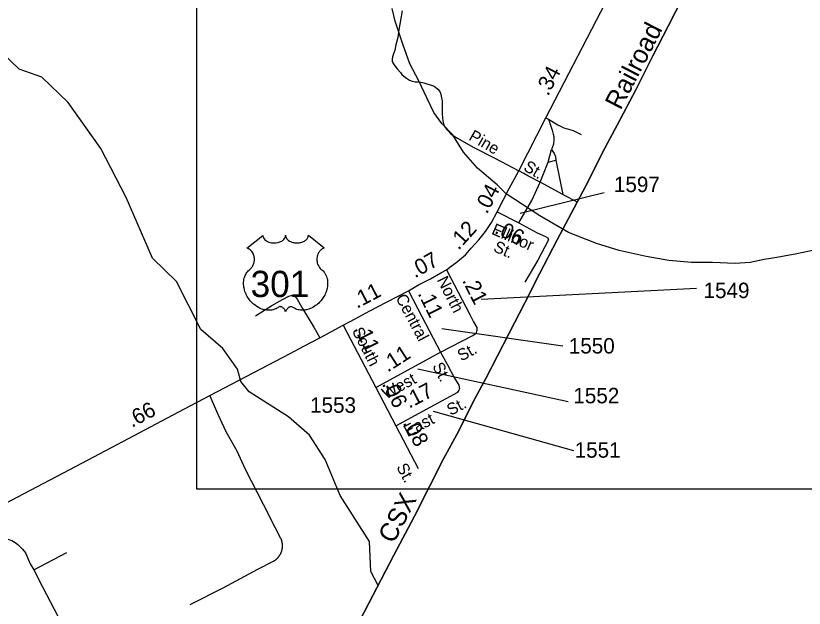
# Model space of a CAD drawing. Extents: x 2220236 to 2384410, y 720751 to 894131.
# Drawn here: x 2374613 to 2380990, y 854341 to 859133 of the extents above; entities that cross this region are included whole.
import ezdxf

# ---------------------------------------------------------------- set-up
doc = ezdxf.new("R2010")
doc.units = 0
for name, color, linetype in [('Exist Boundary Political City Limit New', 7, 'Continuous'), ('Exist Boundary Political CountyLine', 7, 'Continuous'), ('Exist Hydrographic Misc Water Feature', 7, 'Continuous'), ('Exist Railroad Mainline', 7, 'Continuous'), ('Exist Railroad Mainline Label', 7, 'Continuous'), ('Exist Road Non-System Type 51', 7, 'Continuous'), ('Exist Road Non-System Type 51 Label', 7, 'Continuous'), ('Exist Road Primary US Attributed', 7, 'Continuous'), ('Exist Road Primary US Mileage Hundredths English Label', 7, 'Continuous'), ('Exist Road Primary US Shield CELL', 7, 'Continuous'), ('Exist Road Primary US Shield Number Label', 7, 'Continuous'), ('Exist Road Primary US UnDivided 4 Lane Attributed', 7, 'Continuous'), ('Exist Road Secondary Mileage Hundredths English Label', 7, 'Continuous'), ('Exist Road Secondary Type 51 Attributed', 7, 'Continuous'), ('Exist Road Secondary Type 51 Label', 7, 'Continuous'), ('Exist Road Secondary Type 51 Number Label', 7, 'Continuous'), ('Map Preparation Boundary City Limit Buffer Line', 7, 'Continuous'), ('Map Preparation Inset Cut Line', 7, 'Continuous')]:
    doc.layers.add(name, color=color, linetype=linetype)

msp = doc.modelspace()

# ---------------------------------------------------------------- linework, layer by layer
at = {"layer": 'Exist Boundary Political City Limit New'}
msp.add_lwpolyline([(2381082.8, 857239.8), (2380930.2, 857207.6), (2380769.8, 857178.8), (2380665.5, 857162.7), (2380553, 857138.6), (2380432.8, 857130.6), (2380248.2, 857138.6), (2380079.8, 857138.6), (2379895.2, 857154.7), (2379710.5, 857186.8), (2379494, 857234.9), (2379309.5, 857291.1), (2379084.8, 857379.4), (2378852, 857515.8), (2378579.2, 857692.2), (2378507, 857764.5), (2378346.5, 857900.9), (2378234.2, 858029.2), (2378146, 858173.7), (2378057.8, 858261.9), (2377993.5, 858350.2), (2377937.2, 858470.6), (2377873.2, 858606.9), (2377801, 858743.4), (2377744.8, 858903.8), (2377680.5, 859088.4), (2377656.5, 859192.7)], dxfattribs=at)
at = {"layer": 'Exist Boundary Political CountyLine'}
msp.add_lwpolyline([(2379995.8, 859253.8), (2379950.3, 859164.5), (2379889.5, 859048.6), (2379765.1, 858810.1), (2379630.3, 858540.3), (2379477.4, 858248.6), (2379359.7, 858028.2), (2379244.8, 857799.2), (2379153.7, 857626.3), (2378993.2, 857319.4), (2378848.9, 857045.7), (2378730.2, 856811.1), (2378603, 856565.9), (2378414.1, 856200.1), (2378332.4, 856046.2), (2378179.6, 855745), (2378073.2, 855549.3), (2377962.1, 855329.8), (2377836.8, 855086.6), (2377670.7, 854770.2), (2377466.5, 854375.9), (2377296.6, 854050)], dxfattribs=at)
at = {"layer": 'Exist Hydrographic Misc Water Feature'}
msp.add_lwpolyline([(2377543.4, 854524.8), (2377485.8, 854639), (2377475, 854881.5), (2377235.9, 855252.5), (2377115.9, 855543), (2376988, 855741.3), (2376819.8, 855888.6), (2376501, 856092.3), (2376432.9, 856174.8), (2376405.8, 856275.5), (2376286.9, 856441.3), (2376111, 856594.8), (2375913.9, 856984), (2375719.9, 857173), (2375504.8, 857663.2), (2375300, 858058.5), (2375035.9, 858431.8), (2374824.9, 858636.5), (2374640.9, 858701.2), (2374286.8, 859037.9)], dxfattribs=at)
at = {"layer": 'Exist Railroad Mainline'}
msp.add_lwpolyline([(2377296.6, 854050), (2377466.5, 854375.9), (2377670.7, 854770.2), (2377836.8, 855086.6), (2377962.1, 855329.8), (2378073.2, 855549.3), (2378179.6, 855745), (2378332.4, 856046.2), (2378414.1, 856200.1), (2378603, 856565.9), (2378730.2, 856811.1), (2378848.9, 857045.7), (2378993.2, 857319.4), (2379153.7, 857626.3), (2379244.8, 857799.2), (2379359.7, 858028.2), (2379477.4, 858248.6), (2379630.3, 858540.3), (2379765.1, 858810.1), (2379889.5, 859048.6), (2379950.3, 859164.5), (2379995.8, 859253.8)], dxfattribs=at)
at = {"layer": 'Exist Road Non-System Type 51'}
for p, q in [((2378900.5, 858308.5), (2378921.6, 858296.4)), ((2378918.1, 857950.2), (2378946.9, 858050.7)), ((2378854.2, 857788.1), (2378918.1, 857950.2)), ((2378918.1, 857950.2), (2378980, 857965.2)), ((2378980, 857965.2), (2379037.4, 857688.1)), ((2379037.4, 857688.1), (2378854.2, 857788.1)), ((2379037.4, 857688.1), (2379154.2, 857627.2)), ((2376088.3, 856037.4), (2376088.3, 856037.5)), ((2374758.7, 854651), (2375025.4, 854791.9))]:
    msp.add_line(p, q, dxfattribs=at)
for points in [[(2377739, 859172.7), (2377710.8, 859018.2), (2377702.7, 858956.5), (2377686.6, 858898.7), (2377678.6, 858854.4), (2377669.2, 858824.9), (2377661.1, 858800.7), (2377657.1, 858781.9), (2377657.1, 858767.1), (2377662.5, 858752.3), (2377679.9, 858728.2), (2377698.7, 858704), (2377725.6, 858673.1), (2377735.6, 858657.7), (2377751.1, 858644.9), (2377774, 858629.8), (2377797.5, 858613), (2377820.2, 858603.9), (2377844.3, 858599.9), (2377878.5, 858597.9), (2377913.4, 858589.8), (2377938.9, 858583.1), (2377992, 858566.3), (2378008.7, 858556.3), (2378027.5, 858538.8), (2378042.3, 858521.4), (2378049, 858506.6), (2378054.4, 858482.4), (2378061.1, 858444.8), (2378061.1, 858401.8), (2378061.1, 858340.1), (2378063.8, 858307.8), (2378067.8, 858281), (2378073.1, 858259.5), (2378081.2, 858238), (2378097.3, 858216.5), (2378112.1, 858199.1), (2378128.2, 858180.3), (2378149.6, 858165.5), (2378185.9, 858142.7), (2378312, 858070.1), (2378487.8, 857980.2), (2378681.1, 857879.5)], [(2378921.6, 858296.4), (2378998.3, 858251.3), (2379046.5, 858226), (2379120.8, 858205), (2379185.1, 858173.9)], [(2378921.6, 858296.4), (2378952.8, 858208.8), (2378959.3, 858176.8), (2378965.5, 858156.9), (2378965.7, 858132.9), (2378962.3, 858094.9), (2378946.9, 858050.7)], [(2378946.9, 858050.7), (2378967.4, 858018.9), (2378977.5, 857995.1), (2378980, 857965.2)], [(2378854.2, 857788.1), (2378754.9, 857839.2), (2378721.3, 857858), (2378681.1, 857879.5)], [(2378681.7, 857457.1), (2378787.1, 857639.1), (2378854.2, 857788.1)], [(2378831.1, 857378.6), (2378897.1, 857349), (2378917.3, 857335.6), (2378921.3, 857320.8), (2378836.7, 857155.6), (2378730.7, 856977)], [(2376551.9, 856705.1), (2376684.8, 856788.4), (2376770.7, 856839.4), (2376821.7, 856866.3), (2376840.5, 856871.6), (2376855.2, 856870.3), (2376875.4, 856859.5), (2376888.8, 856842.1), (2376933.1, 856764.2), (2377023, 856615.1), (2377072.7, 856529.2)], [(2376757.8, 854904.9), (2376714.8, 854989), (2376617, 855179.3), (2376472.1, 855462.1), (2376402.8, 855611.1), (2376315.9, 855768.8), (2376250.7, 855908.4), (2376181.8, 856060.6)], [(2374199.9, 854970.9), (2374343, 854941.9), (2374448, 854923.8), (2374516.9, 854909.3), (2374556.7, 854896.6), (2374582.1, 854887.5), (2374609.2, 854871.2), (2374631, 854856.7), (2374641.8, 854844), (2374667.2, 854818.7), (2374690.7, 854787.8), (2374730.6, 854700.8), (2374758.7, 854651)], [(2376696.7, 854720.8), (2376698.8, 854722), (2376701, 854723.2), (2376703.1, 854724.5), (2376705.2, 854725.9), (2376707.3, 854727.2), (2376709.3, 854728.6), (2376711.4, 854730.1), (2376713.4, 854731.5), (2376715.3, 854733), (2376717.3, 854734.6), (2376719.2, 854736.1), (2376721.1, 854737.7), (2376722.9, 854739.4), (2376724.8, 854741), (2376726.6, 854742.7), (2376728.4, 854744.5), (2376730.1, 854746.2), (2376731.8, 854748), (2376733.5, 854749.9), (2376735.2, 854751.7), (2376736.8, 854753.6), (2376738.4, 854755.5), (2376739.9, 854757.4), (2376741.4, 854759.4), (2376742.9, 854761.4), (2376744.4, 854763.4), (2376745.8, 854765.4), (2376747.2, 854767.5), (2376748.5, 854769.6), (2376749.8, 854771.7), (2376751.1, 854773.8), (2376752.3, 854776), (2376753.5, 854778.1), (2376754.7, 854780.3), (2376755.8, 854782.5), (2376756.9, 854784.8), (2376757.9, 854787), (2376758.9, 854789.3), (2376759.9, 854791.6), (2376760.8, 854793.9), (2376761.7, 854796.2), (2376762.5, 854798.5), (2376763.3, 854800.9), (2376764.1, 854803.2), (2376764.8, 854805.6), (2376765.5, 854808), (2376766.1, 854810.4), (2376766.7, 854812.8), (2376767.3, 854815.2), (2376767.8, 854817.7), (2376768.3, 854820.1), (2376768.7, 854822.5), (2376769.1, 854825), (2376769.4, 854827.4), (2376769.7, 854829.9), (2376770, 854832.4), (2376770.2, 854834.8), (2376770.3, 854837.3), (2376770.5, 854839.8), (2376770.6, 854842.3), (2376770.6, 854844.8), (2376770.6, 854847.2), (2376770.6, 854849.7), (2376770.5, 854852.2), (2376770.3, 854854.7), (2376770.2, 854857.1), (2376769.9, 854859.6), (2376769.7, 854862.1), (2376769.4, 854864.5), (2376769, 854867), (2376768.6, 854869.5), (2376768.2, 854871.9), (2376767.7, 854874.3), (2376767.2, 854876.8), (2376766.7, 854879.2), (2376766.1, 854881.6), (2376765.4, 854884), (2376764.7, 854886.4), (2376764, 854888.7), (2376763.2, 854891.1), (2376762.4, 854893.4), (2376761.6, 854895.8), (2376760.7, 854898.1), (2376759.8, 854900.4), (2376758.8, 854902.7), (2376757.8, 854904.9)], [(2376022.9, 854371), (2376289.2, 854505.1), (2376571.7, 854657.3), (2376696.7, 854720.8)], [(2374758.7, 854651), (2374831.1, 854507.8), (2374984.2, 854215.1), (2375027.6, 854120.9), (2375076.5, 854033.9), (2375107.3, 853966.8), (2375149, 853901.6), (2375187, 853852.6), (2375230.5, 853812.8), (2375263.1, 853791), (2375312, 853762), (2375341, 853747.5), (2375382.6, 853734.8), (2375426.1, 853724), (2375476.8, 853718.5), (2375520.3, 853718.5), (2375563.8, 853722.1), (2375625.3, 853731.2), (2375688.7, 853756.6), (2375775.7, 853800.1), (2375862.6, 853843.6), (2376024.7, 853930.6)]]:
    msp.add_lwpolyline(points, dxfattribs=at)
at = {"layer": 'Exist Road Primary US Attributed'}
for points in [[(2378507.3, 857548.4), (2378604.6, 857735.7), (2378681.1, 857879.5), (2378900.5, 858308.5), (2379421.2, 859313)], [(2377789.3, 856909.2), (2377871.2, 856957.2), (2377966.9, 857006.5), (2378050.1, 857052.8), (2378096.6, 857077.1)], [(2377259.9, 856629.2), (2377358.5, 856681.7), (2377476.4, 856745.7), (2377612.2, 856816.7), (2377789.3, 856909.2)]]:
    msp.add_lwpolyline(points, dxfattribs=at)
at = {"layer": 'Exist Road Primary US Shield CELL'}
msp.add_lwpolyline([(2376611.4, 857356.9), (2376611.7, 857351.6), (2376613, 857345.3), (2376614, 857342), (2376616.9, 857335.8), (2376621.8, 857328.4), (2376628.6, 857321.2), (2376636.3, 857314.9), (2376641.4, 857311.6), (2376650.2, 857306.9), (2376660.1, 857302.7), (2376671.2, 857299.5), (2376682.5, 857297.2), (2376694.9, 857295.8), (2376707.2, 857295.6), (2376720.4, 857296.6), (2376734.9, 857299.4), (2376741.7, 857301.2), (2376749.2, 857303.7), (2376756.2, 857306.6), (2376763.9, 857310.7), (2376770, 857314.7), (2376774.9, 857318.2), (2376781.7, 857324.7), (2376787.1, 857331.5), (2376789.4, 857335.3), (2376791.4, 857338.9), (2376794.1, 857346.7), (2376794.8, 857350.1), (2376795.4, 857357.2), (2376795.8, 857351.2), (2376796.4, 857347.5), (2376797.4, 857343.9), (2376798.9, 857340), (2376801.7, 857334.5), (2376804.7, 857330), (2376810.4, 857323.2), (2376814, 857319.9), (2376817.3, 857317.2), (2376826, 857311.2), (2376836.2, 857306), (2376841.2, 857303.8), (2376846.4, 857302), (2376852.9, 857300), (2376859.7, 857298.4), (2376866.4, 857297.3), (2376873.2, 857296.3), (2376880.2, 857295.8), (2376885.9, 857295.6), (2376892.9, 857295.7), (2376899.3, 857296.1), (2376905.9, 857296.8), (2376913.2, 857298), (2376919.1, 857299.3), (2376926.8, 857301.4), (2376933.8, 857303.9), (2376940, 857306.6), (2376947.9, 857310.7), (2376954.4, 857314.8), (2376959.1, 857318.6), (2376964.7, 857323.7), (2376970, 857329.9), (2376973.2, 857334.4), (2376975.4, 857339), (2376977.4, 857343.9), (2376978.7, 857349), (2376979.3, 857353.5), (2376979.4, 857357.3), (2377108, 857254.9), (2377105, 857253.7), (2377098, 857250.3), (2377092.4, 857247.1), (2377083.6, 857240.8), (2377079.8, 857237.4), (2377076, 857233.8), (2377072.5, 857230), (2377069.4, 857226.5), (2377065.7, 857221.3), (2377062.4, 857216.1), (2377059.1, 857210.4), (2377056.7, 857205.5), (2377052.8, 857195.2), (2377050.9, 857188.6), (2377049.6, 857183.1), (2377048.1, 857171.6), (2377047.7, 857166.1), (2377047.7, 857160.7), (2377048, 857155), (2377048.6, 857149.6), (2377049.6, 857143.9), (2377050.5, 857138.9), (2377052.1, 857132.7), (2377054.3, 857125.6), (2377057.2, 857118.6), (2377063, 857107.5), (2377070.6, 857096.1), (2377076, 857089.7), (2377081.3, 857084.2), (2377089.2, 857077.5), (2377093.5, 857073.7), (2377098.5, 857068.8), (2377106.5, 857059.4), (2377109.8, 857055), (2377113.1, 857050.1), (2377116.1, 857045), (2377119.2, 857039.5), (2377121.6, 857034.7), (2377126.1, 857023.7), (2377129.4, 857013), (2377130.9, 857007.4), (2377133.3, 856994.8), (2377134.2, 856988.5), (2377135.2, 856976.2), (2377135.3, 856961.3), (2377134.1, 856947.2), (2377131.5, 856930.7), (2377129.3, 856920.8), (2377125.9, 856909.4), (2377122.6, 856899.4), (2377116.7, 856884.8), (2377111.5, 856874.1), (2377104.8, 856861.7), (2377100.1, 856854.1), (2377094.7, 856846.1), (2377088, 856836.8), (2377080.1, 856826.9), (2377070.6, 856816.5), (2377062.9, 856808.8), (2377052.9, 856799.9), (2377046.8, 856794.9), (2377038.2, 856788.3), (2377026.3, 856780.4), (2377014.6, 856773.7), (2377004.7, 856768.6), (2376995.9, 856764.8), (2376984.5, 856760.4), (2376965.5, 856755.2), (2376958.6, 856753.8), (2376950.4, 856752.5), (2376942.7, 856751.8), (2376935.3, 856751.3), (2376925.2, 856751.3), (2376915.3, 856752.1), (2376905.9, 856753.4), (2376896.1, 856755.5), (2376885.8, 856758.5), (2376876.5, 856762.2), (2376867.1, 856766.8), (2376851.2, 856776.8), (2376846.6, 856779.3), (2376844, 856780), (2376837.9, 856780.3), (2376832.1, 856779.1), (2376826.2, 856776.7), (2376822.6, 856774.8), (2376817.8, 856771.7), (2376814.2, 856768.8), (2376809.8, 856764.6), (2376806.8, 856761.1), (2376804.4, 856758.4), (2376800, 856751.3), (2376798.4, 856748), (2376796.7, 856743.6), (2376795.2, 856737.3), (2376793.2, 856745.3), (2376790.8, 856750.6), (2376788.1, 856755.2), (2376785.3, 856759.2), (2376780.8, 856764.4), (2376776.8, 856768.3), (2376771.9, 856772.2), (2376766.7, 856775.3), (2376762.6, 856777.5), (2376758.8, 856778.9), (2376754.2, 856780), (2376750.4, 856780.3), (2376747.3, 856780.3), (2376743, 856779.3), (2376737.2, 856775.1), (2376731.6, 856771.3), (2376725.6, 856767.6), (2376718.5, 856763.8), (2376713.3, 856761.3), (2376707, 856758.9), (2376699.7, 856756.5), (2376691.8, 856754.4), (2376683.7, 856752.8), (2376676.6, 856751.7), (2376668.9, 856751), (2376662, 856750.8), (2376654.8, 856750.9), (2376648, 856751.4), (2376640.2, 856752.1), (2376630.5, 856753.5), (2376622.4, 856755.3), (2376613.9, 856757.6), (2376605.2, 856760.4), (2376595.9, 856763.9), (2376584.2, 856769), (2376576, 856773.2), (2376563.2, 856780.6), (2376548.2, 856791), (2376536.8, 856800.2), (2376528.5, 856807.7), (2376516.3, 856820.2), (2376509.1, 856828.3), (2376497.8, 856842.9), (2376490.6, 856853.4), (2376485.9, 856861.2), (2376479.1, 856873.7), (2376475.3, 856881.5), (2376470.5, 856892.9), (2376466.6, 856903.3), (2376463.4, 856913.2), (2376461.7, 856919.5), (2376459.3, 856930.5), (2376457.8, 856938.3), (2376456.4, 856949), (2376455.6, 856960.4), (2376455.4, 856970.8), (2376455.7, 856979.4), (2376456.7, 856989.5), (2376458.4, 857000.2), (2376460.4, 857009.4), (2376462.3, 857016.1), (2376465, 857024.1), (2376468.6, 857033), (2376472.9, 857041.5), (2376477, 857048.6), (2376482.1, 857056.2), (2376487.1, 857062.6), (2376493.6, 857069.8), (2376500.5, 857076.3), (2376506.7, 857081.4), (2376514.2, 857088.7), (2376518.1, 857093.1), (2376522.7, 857099.3), (2376526.4, 857105), (2376529.4, 857110), (2376533.3, 857117.6), (2376535.7, 857123.2), (2376538.6, 857131.9), (2376540.1, 857137.9), (2376541.6, 857145.8), (2376542.6, 857153.1), (2376543, 857162.3), (2376542.8, 857169.9), (2376541.8, 857178.8), (2376540.1, 857187.3), (2376538.1, 857194.8), (2376534.9, 857203.3), (2376532, 857209.5), (2376527.1, 857218), (2376521.6, 857225.8), (2376515.9, 857232.2), (2376510.2, 857237.9), (2376504.8, 857242.1), (2376499.6, 857245.8), (2376493, 857249.8), (2376486.7, 857252.9), (2376482.8, 857254.5)], close=True, dxfattribs=at)
at = {"layer": 'Exist Road Primary US UnDivided 4 Lane Attributed'}
for points in [[(2378096.6, 857077.1), (2378133.4, 857106.9), (2378173.5, 857134.6), (2378218.2, 857171.7), (2378249.9, 857200.2), (2378297.7, 857252.7), (2378359.4, 857320.6), (2378411.8, 857388.5), (2378459.6, 857461), (2378507.3, 857548.4)], [(2374199.9, 854970.9), (2374228.6, 854995.8), (2374265.6, 855025.1), (2374327.3, 855066.7), (2374395.1, 855111.5), (2374522.4, 855184.8), (2375101.5, 855489.6), (2375479.3, 855690.2), (2375932.7, 855929.4), (2376181.8, 856060.6), (2376477.1, 856216.4), (2376832.6, 856402.4), (2376942.1, 856459.5), (2377072.7, 856529.2), (2377259.9, 856629.2)]]:
    msp.add_lwpolyline(points, dxfattribs=at)
at = {"layer": 'Exist Road Secondary Type 51 Attributed'}
for p, q in [((2377259.9, 856629.2), (2377524.2, 856127)), ((2377524.2, 856127), (2378048.3, 856412.4)), ((2377524.2, 856127), (2377687.3, 855814.8)), ((2377687.3, 855814.8), (2377867.8, 855470.3))]:
    msp.add_line(p, q, dxfattribs=at)
for points in [[(2378507.3, 857548.4), (2378681.7, 857457.1), (2378831.1, 857378.6)], [(2378096.6, 857077.1), (2378284.5, 856715.9), (2378315.4, 856658.1), (2378340.9, 856612.4), (2378342.7, 856585.5)], [(2377789.3, 856909.2), (2377896.7, 856701.1), (2378048.3, 856412.4)], [(2378048.3, 856412.4), (2378308.7, 856546.6), (2378339.5, 856569.5), (2378342.7, 856585.5)], [(2378048.3, 856412.4), (2378104.7, 856309), (2378161, 856201.5), (2378195.9, 856145.1), (2378202.7, 856115.6)], [(2377687.3, 855814.8), (2378187.2, 856089.4), (2378200, 856103.5), (2378202.7, 856115.6)]]:
    msp.add_lwpolyline(points, dxfattribs=at)
at = {"layer": 'Exist Road Secondary Type 51 Number Label'}
for p, q in [((2378693.5, 857536.9), (2379371.5, 857704.2)), ((2378376.5, 856841.3), (2380120, 856929.3)), ((2378059.5, 856603.5), (2379036.9, 856462.6)), ((2377865.8, 856277.7), (2379081, 856013.6)), ((2377989.1, 855934.3), (2379125, 855617.3))]:
    msp.add_line(p, q, dxfattribs=at)
at = {"layer": 'Map Preparation Boundary City Limit Buffer Line'}
msp.add_lwpolyline([(2381082.8, 857239.8), (2380930.2, 857207.6), (2380769.8, 857178.8), (2380665.5, 857162.7), (2380553, 857138.6), (2380432.8, 857130.6), (2380248.2, 857138.6), (2380079.8, 857138.6), (2379895.2, 857154.7), (2379710.5, 857186.8), (2379494, 857234.9), (2379309.5, 857291.1), (2379084.8, 857379.4), (2378852, 857515.8), (2378579.2, 857692.2), (2378507, 857764.5), (2378346.5, 857900.9), (2378234.2, 858029.2), (2378146, 858173.7), (2378057.8, 858261.9), (2377993.5, 858350.2), (2377937.2, 858470.6), (2377873.2, 858606.9), (2377801, 858743.4), (2377744.8, 858903.8), (2377680.5, 859088.4), (2377656.5, 859192.7)], dxfattribs=at)
at = {"layer": 'Map Preparation Inset Cut Line'}
msp.add_lwpolyline([(2376078.8, 865791), (2384198.8, 865791), (2384198.8, 855302.5), (2376078.8, 855302.5), (2376078.8, 865791)], dxfattribs=at)
msp.add_lwpolyline([(2376078.8, 865791), (2384198.8, 865791), (2384198.8, 855302.5), (2376078.8, 855302.5), (2376078.8, 865791)], dxfattribs=at)

# ---------------------------------------------------------------- texts
at = {"layer": 'Exist Railroad Mainline Label'}
for s, rotation, p in [('Railroad', 62.71074, (2379504.7, 858363.6)), ('CSX', 62.61044, (2377669.6, 854856.4))]:
    msp.add_text(s, height=150, rotation=rotation, dxfattribs=at).set_placement(p)
at = {"layer": 'Exist Road Non-System Type 51 Label'}
for s, rotation, p in [('Pine', 329.91762, (2378269.9, 858134.1)), ('St.', 328.95508, (2378712.3, 857888))]:
    msp.add_text(s, height=95, rotation=rotation, dxfattribs=at).set_placement(p)
at = {"layer": 'Exist Road Primary US Mileage Hundredths English Label'}
for s, rotation, p in [('.34', 62.59845, (2378918.1, 858478.3)), ('.04', 62.54744, (2378424.1, 857523.8)), ('.12', 47.74457, (2378194.4, 857232)), ('.07', 29.07022, (2377841.4, 857008.3)), ('.11', 27.61225, (2377373.2, 856762.3)), ('.66', 27.81385, (2375551.9, 855799.2))]:
    msp.add_text(s, height=125, rotation=rotation, dxfattribs=at).set_placement(p)
at = {"layer": 'Exist Road Primary US Shield Number Label'}
msp.add_text('301', height=212.5, dxfattribs=at).set_placement((2376512.5, 856857.6))
at = {"layer": 'Exist Road Secondary Mileage Hundredths English Label'}
for s, rotation, p in [('.06', 332.28588, (2378478.1, 857379.5)), ('.21', 296.85078, (2378220.8, 856992.4)), ('.11', 296.42469, (2377861.9, 856886.7)), ('.11', 296.85798, (2377347.6, 856603.6)), ('.11', 32.73557, (2377621.5, 856246.4)), ('.17', 27.31829, (2377794.8, 855953.8)), ('.06', 296.55001, (2377572.2, 856156.2)), ('.08', 297.94683, (2377739.7, 855840.2))]:
    msp.add_text(s, height=125, rotation=rotation, dxfattribs=at).set_placement(p)
at = {"layer": 'Exist Road Secondary Type 51 Label'}
for s, rotation, p in [('Ellinor', 336.3233, (2378453.9, 857370.8)), ('  St.', 336.3233, (2378404.9, 857259.1)), ('North', 296.88324, (2378016.8, 856997.5)), ('Central', 298.02371, (2377682.4, 856852.4)), ('South', 296.88324, (2377330.3, 856584.6)), ('St.', 28.59544, (2378217, 856335.6)), ('St.', 297.34387, (2377979.7, 856300.3)), ('West', 28.58428, (2377607, 856027.9)), ('St.', 27.31829, (2378130, 855896.2)), ('East', 27.31829, (2377782.1, 855723.7)), ('St.', 297.94683, (2377689.2, 855483.4))]:
    msp.add_text(s, height=95, rotation=rotation, dxfattribs=at).set_placement(p)
at = {"layer": 'Exist Road Secondary Type 51 Number Label'}
for s, p in [('1597', (2379450.8, 857706.8)), ('1549', (2380175.8, 856849.1)), ('1550', (2379085.9, 856401.1)), ('1552', (2379122.7, 855998.3)), ('1553', (2376993.3, 855921.6)), ('1551', (2379133.3, 855558.4))]:
    msp.add_text(s, height=125, dxfattribs=at).set_placement(p)

doc.saveas('drawing.dxf')
